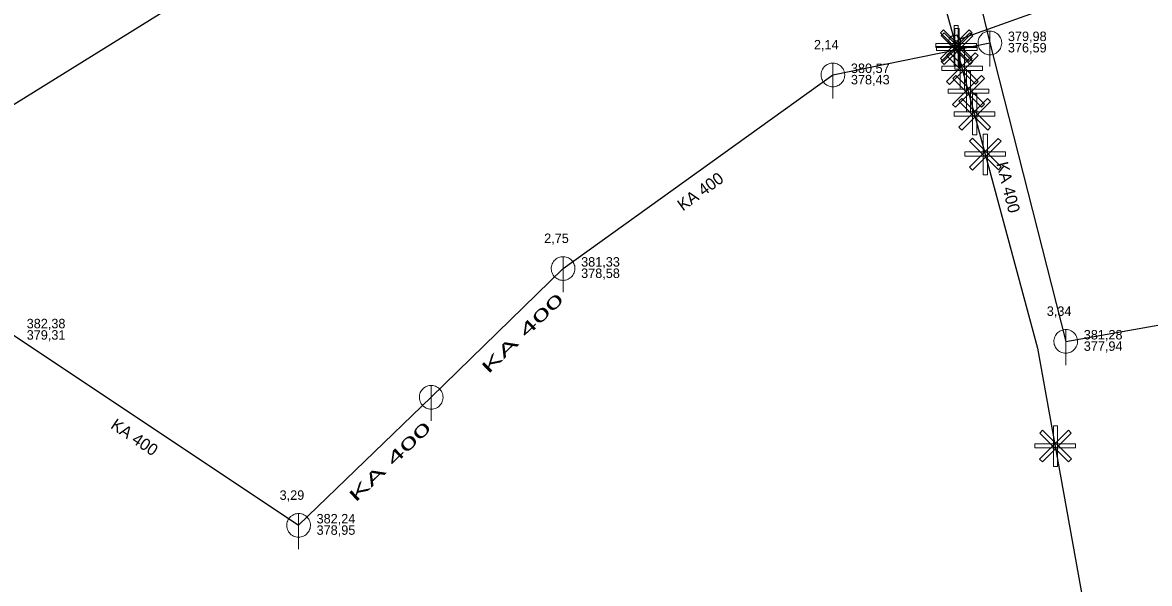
# Model space of a CAD drawing. Extents: x -809028 to -807737, y -990545 to -989489.
# Drawn here: x -807969.4 to -807874.2, y -990021.3 to -989973.9 of the extents above; entities that cross this region are included whole.
import ezdxf

# ---------------------------------------------------------------- set-up
doc = ezdxf.new("R2010")
doc.units = 0
doc.header["$LTSCALE"] = 0.32
for name, color, linetype, lineweight in [('1', 7, 'Continuous', 13), ('12', 7, 'Continuous', 13), ('14', 7, 'Continuous', 25), ('17', 7, 'Continuous', 25), ('22', 7, 'Continuous', 13), ('34', 7, 'Continuous', 13), ('47', 7, 'Continuous', 13)]:
    doc.layers.add(name, color=color, linetype=linetype, lineweight=lineweight)

msp = doc.modelspace()

# ---------------------------------------------------------------- linework, layer by layer
at = {"layer": '12'}
for points in [[(-807890.742, -989974.133), (-807890.392, -989974.133), (-807890.392, -989977.568), (-807890.742, -989977.568)], [(-807889.476, -989974.497), (-807889.228, -989974.745), (-807891.657, -989977.174), (-807891.904, -989976.926)], [(-807891.895, -989974.736), (-807891.648, -989974.488), (-807889.219, -989976.917), (-807889.466, -989977.165)], [(-807889.409, -989974.747), (-807889.161, -989974.995), (-807891.59, -989977.424), (-807891.837, -989977.176)], [(-807891.828, -989974.986), (-807891.581, -989974.738), (-807889.152, -989977.167), (-807889.399, -989977.415)], [(-807890.675, -989974.383), (-807890.325, -989974.383), (-807890.325, -989977.818), (-807890.675, -989977.818)], [(-807888.858, -989975.642), (-807888.858, -989975.992), (-807892.293, -989975.992), (-807892.293, -989975.642)], [(-807888.791, -989975.892), (-807888.791, -989976.242), (-807892.226, -989976.242), (-807892.226, -989975.892)], [(-807888.956, -989976.429), (-807888.708, -989976.677), (-807891.137, -989979.106), (-807891.384, -989978.858)], [(-807891.375, -989976.668), (-807891.129, -989976.42), (-807888.7, -989978.849), (-807888.946, -989979.097)], [(-807890.223, -989976.065), (-807889.872, -989976.065), (-807889.872, -989979.5), (-807890.223, -989979.5)], [(-807888.338, -989977.574), (-807888.338, -989977.924), (-807891.774, -989977.924), (-807891.774, -989977.574)], [(-807888.437, -989978.361), (-807888.189, -989978.609), (-807890.618, -989981.038), (-807890.865, -989980.79)], [(-807890.856, -989978.6), (-807890.609, -989978.352), (-807888.18, -989980.781), (-807888.427, -989981.029)], [(-807889.703, -989977.997), (-807889.353, -989977.997), (-807889.353, -989981.432), (-807889.703, -989981.432)], [(-807887.819, -989979.506), (-807887.819, -989979.856), (-807891.254, -989979.856), (-807891.254, -989979.506)], [(-807887.917, -989980.291), (-807887.669, -989980.539), (-807890.098, -989982.968), (-807890.345, -989982.72)], [(-807890.336, -989980.53), (-807890.089, -989980.282), (-807887.66, -989982.711), (-807887.907, -989982.959)], [(-807889.183, -989979.927), (-807888.833, -989979.927), (-807888.833, -989983.362), (-807889.183, -989983.362)], [(-807887.299, -989981.436), (-807887.299, -989981.786), (-807890.734, -989981.786), (-807890.734, -989981.436)], [(-807887.012, -989983.661), (-807886.764, -989983.909), (-807889.193, -989986.338), (-807889.44, -989986.09)], [(-807889.431, -989983.9), (-807889.184, -989983.652), (-807886.755, -989986.081), (-807887.002, -989986.329)], [(-807888.278, -989983.297), (-807887.928, -989983.297), (-807887.928, -989986.732), (-807888.278, -989986.732)], [(-807886.394, -989984.806), (-807886.394, -989985.156), (-807889.829, -989985.156), (-807889.829, -989984.806)], [(-807881.096, -990008.32), (-807880.848, -990008.568), (-807883.277, -990010.997), (-807883.524, -990010.749)], [(-807883.515, -990008.559), (-807883.268, -990008.311), (-807880.839, -990010.74), (-807881.086, -990010.988)], [(-807882.362, -990007.956), (-807882.012, -990007.956), (-807882.012, -990011.391), (-807882.362, -990011.391)], [(-807880.478, -990009.465), (-807880.478, -990009.815), (-807883.913, -990009.815), (-807883.913, -990009.465)]]:
    msp.add_lwpolyline(points, close=True, dxfattribs=at)
at = {"layer": '14'}
for p, q in [((-807895.714, -989942.814), (-807887.723, -989975.604)), ((-807900.979, -989978.303), (-807887.723, -989975.604)), ((-807887.723, -989975.604), (-807881.316, -990000.809)), ((-807881.316, -990000.809), (-807846.638, -989994.72)), ((-807970.798, -989999.868), (-807946.099, -990016.348))]:
    msp.add_line(p, q, dxfattribs=at)
at = {"layer": '14', "lineweight": 13}
for p, q in [((-807890.361, -989975.353), (-807890.69, -989975.466)), ((-807890.69, -989975.466), (-807890.584, -989975.818))]:
    msp.add_line(p, q, dxfattribs=at)
at = {"layer": '14'}
msp.add_lwpolyline([(-807946.099, -990016.348), (-807934.897, -990005.534), (-807923.76, -989994.656), (-807900.979, -989978.303)], dxfattribs=at)
at = {"layer": '17'}
for points in [[(-807890.69, -989975.466), (-807891.197, -989973.625), (-807894.291, -989962.142), (-807895.239, -989958.565), (-807898.383, -989947.041), (-807898.839, -989945.348)], [(-807862.291, -989965.17), (-807871.427, -989968.552), (-807890.361, -989975.353)], [(-807956.229, -989972.189), (-807990.103, -989993.177), (-808009.471, -989995.802), (-808011.239, -989996.245)], [(-807890.584, -989975.818), (-807887.359, -989987.813), (-807883.691, -990001.375), (-807875.358, -990047.71)]]:
    msp.add_lwpolyline(points, dxfattribs=at)
at = {"layer": '22'}
for p, q in [((-807887.723, -989977.604), (-807887.722, -989974.604)), ((-807900.979, -989980.303), (-807900.978, -989977.303)), ((-807923.76, -989996.656), (-807923.759, -989993.656)), ((-807881.316, -990002.809), (-807881.315, -989999.809)), ((-807934.897, -990007.534), (-807934.896, -990004.534)), ((-807946.099, -990018.348), (-807946.098, -990015.348))]:
    msp.add_line(p, q, dxfattribs=at)
for points in [[(-807886.723, -989975.604), (-807886.728, -989975.495), (-807886.746, -989975.387), (-807886.776, -989975.281), (-807886.816, -989975.18), (-807886.868, -989975.083), (-807886.93, -989974.993), (-807887.002, -989974.91), (-807887.082, -989974.836), (-807887.17, -989974.77), (-807887.264, -989974.715), (-807887.364, -989974.67), (-807887.469, -989974.637), (-807887.576, -989974.615), (-807887.685, -989974.605), (-807887.795, -989974.607), (-807887.903, -989974.621), (-807888.01, -989974.646), (-807888.113, -989974.683), (-807888.211, -989974.732), (-807888.303, -989974.79), (-807888.389, -989974.859), (-807888.466, -989974.936), (-807888.535, -989975.022), (-807888.594, -989975.114), (-807888.642, -989975.212), (-807888.679, -989975.315), (-807888.705, -989975.422), (-807888.719, -989975.53), (-807888.722, -989975.64), (-807888.712, -989975.749), (-807888.691, -989975.856), (-807888.657, -989975.96), (-807888.613, -989976.06), (-807888.558, -989976.155), (-807888.492, -989976.243), (-807888.418, -989976.323), (-807888.335, -989976.395), (-807888.245, -989976.457), (-807888.149, -989976.509), (-807888.047, -989976.55), (-807887.942, -989976.58), (-807887.834, -989976.598), (-807887.724, -989976.604), (-807887.615, -989976.598), (-807887.507, -989976.58), (-807887.402, -989976.551), (-807887.3, -989976.51), (-807887.203, -989976.458), (-807887.113, -989976.396), (-807887.03, -989976.325), (-807886.955, -989976.245), (-807886.89, -989976.157), (-807886.834, -989976.063), (-807886.79, -989975.963), (-807886.756, -989975.859), (-807886.734, -989975.751), (-807886.724, -989975.642)], [(-807899.979, -989978.303), (-807899.984, -989978.194), (-807900.002, -989978.086), (-807900.032, -989977.98), (-807900.072, -989977.879), (-807900.124, -989977.782), (-807900.186, -989977.692), (-807900.258, -989977.609), (-807900.338, -989977.535), (-807900.426, -989977.469), (-807900.52, -989977.414), (-807900.62, -989977.369), (-807900.725, -989977.336), (-807900.832, -989977.314), (-807900.941, -989977.304), (-807901.051, -989977.306), (-807901.159, -989977.32), (-807901.266, -989977.345), (-807901.369, -989977.382), (-807901.467, -989977.431), (-807901.559, -989977.489), (-807901.645, -989977.558), (-807901.722, -989977.635), (-807901.791, -989977.721), (-807901.85, -989977.813), (-807901.898, -989977.911), (-807901.935, -989978.014), (-807901.961, -989978.121), (-807901.975, -989978.229), (-807901.978, -989978.339), (-807901.968, -989978.448), (-807901.947, -989978.555), (-807901.913, -989978.659), (-807901.869, -989978.759), (-807901.814, -989978.854), (-807901.748, -989978.942), (-807901.674, -989979.022), (-807901.591, -989979.094), (-807901.501, -989979.156), (-807901.405, -989979.208), (-807901.303, -989979.249), (-807901.198, -989979.279), (-807901.09, -989979.297), (-807900.98, -989979.303), (-807900.871, -989979.297), (-807900.763, -989979.279), (-807900.658, -989979.25), (-807900.556, -989979.209), (-807900.459, -989979.157), (-807900.369, -989979.095), (-807900.286, -989979.024), (-807900.211, -989978.944), (-807900.146, -989978.856), (-807900.09, -989978.762), (-807900.046, -989978.662), (-807900.012, -989978.558), (-807899.99, -989978.45), (-807899.98, -989978.341)], [(-807922.76, -989994.656), (-807922.765, -989994.547), (-807922.783, -989994.439), (-807922.813, -989994.333), (-807922.853, -989994.232), (-807922.905, -989994.135), (-807922.967, -989994.045), (-807923.039, -989993.962), (-807923.119, -989993.888), (-807923.207, -989993.822), (-807923.301, -989993.767), (-807923.401, -989993.722), (-807923.506, -989993.689), (-807923.613, -989993.667), (-807923.722, -989993.657), (-807923.832, -989993.659), (-807923.94, -989993.673), (-807924.047, -989993.698), (-807924.15, -989993.735), (-807924.248, -989993.784), (-807924.34, -989993.842), (-807924.426, -989993.911), (-807924.503, -989993.988), (-807924.572, -989994.074), (-807924.631, -989994.166), (-807924.679, -989994.264), (-807924.716, -989994.367), (-807924.742, -989994.474), (-807924.756, -989994.582), (-807924.759, -989994.692), (-807924.749, -989994.801), (-807924.728, -989994.908), (-807924.694, -989995.012), (-807924.65, -989995.112), (-807924.595, -989995.207), (-807924.529, -989995.295), (-807924.455, -989995.375), (-807924.372, -989995.447), (-807924.282, -989995.509), (-807924.186, -989995.561), (-807924.084, -989995.602), (-807923.979, -989995.632), (-807923.871, -989995.65), (-807923.761, -989995.656), (-807923.652, -989995.65), (-807923.544, -989995.632), (-807923.439, -989995.603), (-807923.337, -989995.562), (-807923.24, -989995.51), (-807923.15, -989995.448), (-807923.067, -989995.377), (-807922.992, -989995.297), (-807922.927, -989995.209), (-807922.871, -989995.115), (-807922.827, -989995.015), (-807922.793, -989994.911), (-807922.771, -989994.803), (-807922.761, -989994.694)], [(-807880.316, -990000.809), (-807880.321, -990000.7), (-807880.339, -990000.592), (-807880.369, -990000.486), (-807880.409, -990000.385), (-807880.461, -990000.288), (-807880.523, -990000.198), (-807880.595, -990000.115), (-807880.675, -990000.041), (-807880.763, -989999.975), (-807880.857, -989999.92), (-807880.957, -989999.875), (-807881.062, -989999.842), (-807881.169, -989999.82), (-807881.278, -989999.81), (-807881.388, -989999.812), (-807881.496, -989999.826), (-807881.603, -989999.851), (-807881.706, -989999.888), (-807881.804, -989999.937), (-807881.896, -989999.995), (-807881.982, -990000.064), (-807882.059, -990000.141), (-807882.128, -990000.227), (-807882.187, -990000.319), (-807882.235, -990000.417), (-807882.272, -990000.52), (-807882.298, -990000.627), (-807882.312, -990000.735), (-807882.315, -990000.845), (-807882.305, -990000.954), (-807882.284, -990001.061), (-807882.25, -990001.165), (-807882.206, -990001.265), (-807882.151, -990001.36), (-807882.085, -990001.448), (-807882.011, -990001.528), (-807881.928, -990001.6), (-807881.838, -990001.662), (-807881.742, -990001.714), (-807881.64, -990001.755), (-807881.535, -990001.785), (-807881.427, -990001.803), (-807881.317, -990001.809), (-807881.208, -990001.803), (-807881.1, -990001.785), (-807880.995, -990001.756), (-807880.893, -990001.715), (-807880.796, -990001.663), (-807880.706, -990001.601), (-807880.623, -990001.53), (-807880.548, -990001.45), (-807880.483, -990001.362), (-807880.427, -990001.268), (-807880.383, -990001.168), (-807880.349, -990001.064), (-807880.327, -990000.956), (-807880.317, -990000.847)], [(-807933.897, -990005.534), (-807933.902, -990005.425), (-807933.92, -990005.317), (-807933.95, -990005.211), (-807933.99, -990005.11), (-807934.042, -990005.013), (-807934.104, -990004.923), (-807934.176, -990004.84), (-807934.256, -990004.766), (-807934.344, -990004.7), (-807934.438, -990004.645), (-807934.538, -990004.6), (-807934.643, -990004.567), (-807934.75, -990004.545), (-807934.859, -990004.535), (-807934.969, -990004.537), (-807935.077, -990004.551), (-807935.184, -990004.576), (-807935.287, -990004.613), (-807935.385, -990004.662), (-807935.477, -990004.72), (-807935.563, -990004.789), (-807935.64, -990004.866), (-807935.709, -990004.952), (-807935.768, -990005.044), (-807935.816, -990005.142), (-807935.853, -990005.245), (-807935.879, -990005.352), (-807935.893, -990005.46), (-807935.896, -990005.57), (-807935.886, -990005.679), (-807935.865, -990005.786), (-807935.831, -990005.89), (-807935.787, -990005.99), (-807935.732, -990006.085), (-807935.666, -990006.173), (-807935.592, -990006.253), (-807935.509, -990006.325), (-807935.419, -990006.387), (-807935.323, -990006.439), (-807935.221, -990006.48), (-807935.116, -990006.51), (-807935.008, -990006.528), (-807934.898, -990006.534), (-807934.789, -990006.528), (-807934.681, -990006.51), (-807934.576, -990006.481), (-807934.474, -990006.44), (-807934.377, -990006.388), (-807934.287, -990006.326), (-807934.204, -990006.255), (-807934.129, -990006.175), (-807934.064, -990006.087), (-807934.008, -990005.993), (-807933.964, -990005.893), (-807933.93, -990005.789), (-807933.908, -990005.681), (-807933.898, -990005.572)], [(-807945.099, -990016.348), (-807945.104, -990016.239), (-807945.122, -990016.131), (-807945.152, -990016.025), (-807945.192, -990015.924), (-807945.244, -990015.827), (-807945.306, -990015.737), (-807945.378, -990015.654), (-807945.458, -990015.58), (-807945.546, -990015.514), (-807945.64, -990015.459), (-807945.74, -990015.414), (-807945.845, -990015.381), (-807945.952, -990015.359), (-807946.061, -990015.349), (-807946.171, -990015.351), (-807946.279, -990015.365), (-807946.386, -990015.39), (-807946.489, -990015.427), (-807946.587, -990015.476), (-807946.679, -990015.534), (-807946.765, -990015.603), (-807946.842, -990015.68), (-807946.911, -990015.766), (-807946.97, -990015.858), (-807947.018, -990015.956), (-807947.055, -990016.059), (-807947.081, -990016.166), (-807947.095, -990016.274), (-807947.098, -990016.384), (-807947.088, -990016.493), (-807947.067, -990016.6), (-807947.033, -990016.704), (-807946.989, -990016.804), (-807946.934, -990016.899), (-807946.868, -990016.987), (-807946.794, -990017.067), (-807946.711, -990017.139), (-807946.621, -990017.201), (-807946.525, -990017.253), (-807946.423, -990017.294), (-807946.318, -990017.324), (-807946.21, -990017.342), (-807946.1, -990017.348), (-807945.991, -990017.342), (-807945.883, -990017.324), (-807945.778, -990017.295), (-807945.676, -990017.254), (-807945.579, -990017.202), (-807945.489, -990017.14), (-807945.406, -990017.069), (-807945.331, -990016.989), (-807945.266, -990016.901), (-807945.21, -990016.807), (-807945.166, -990016.707), (-807945.132, -990016.603), (-807945.11, -990016.495), (-807945.1, -990016.386)]]:
    msp.add_lwpolyline(points, close=True, dxfattribs=at)
at = {"layer": '34'}
for p, q in [((-807890.516, -989974.877), (-807890.206, -989975.828)), ((-807890.108, -989975.662), (-807891.059, -989975.972))]:
    msp.add_line(p, q, dxfattribs=at)
at = {"layer": '47'}
for points in [[(-807890.534, -989975.941), (-807890.486, -989975.922), (-807890.439, -989975.898), (-807890.396, -989975.869), (-807890.355, -989975.837), (-807890.317, -989975.799), (-807890.285, -989975.758), (-807890.257, -989975.714), (-807890.233, -989975.668), (-807890.214, -989975.62), (-807890.2, -989975.569), (-807890.192, -989975.517), (-807890.19, -989975.464), (-807890.192, -989975.413), (-807890.201, -989975.361), (-807890.214, -989975.31), (-807890.233, -989975.262), (-807890.257, -989975.215), (-807890.286, -989975.171), (-807890.318, -989975.131), (-807890.356, -989975.093), (-807890.397, -989975.061), (-807890.441, -989975.032), (-807890.487, -989975.008), (-807890.536, -989974.989), (-807890.586, -989974.976), (-807890.638, -989974.968), (-807890.691, -989974.965), (-807890.742, -989974.968), (-807890.794, -989974.977), (-807890.845, -989974.99), (-807890.893, -989975.009), (-807890.94, -989975.033), (-807890.985, -989975.061), (-807891.024, -989975.094), (-807891.062, -989975.132), (-807891.095, -989975.172), (-807891.123, -989975.216), (-807891.147, -989975.263), (-807891.166, -989975.312), (-807891.179, -989975.362), (-807891.187, -989975.414), (-807891.19, -989975.466), (-807891.187, -989975.518), (-807891.178, -989975.57), (-807891.165, -989975.621), (-807891.146, -989975.669), (-807891.122, -989975.716), (-807891.094, -989975.76), (-807891.061, -989975.8), (-807891.023, -989975.838), (-807890.983, -989975.871), (-807890.939, -989975.898), (-807890.893, -989975.922), (-807890.844, -989975.941), (-807890.793, -989975.955), (-807890.741, -989975.963), (-807890.689, -989975.965), (-807890.637, -989975.963), (-807890.585, -989975.954)], [(-807890.664, -989975.543), (-807890.655, -989975.541), (-807890.649, -989975.536), (-807890.642, -989975.532), (-807890.635, -989975.527), (-807890.628, -989975.52), (-807890.623, -989975.513), (-807890.618, -989975.506), (-807890.614, -989975.499), (-807890.612, -989975.491), (-807890.609, -989975.482), (-807890.608, -989975.474), (-807890.608, -989975.465), (-807890.608, -989975.457), (-807890.609, -989975.449), (-807890.612, -989975.44), (-807890.614, -989975.431), (-807890.619, -989975.425), (-807890.623, -989975.418), (-807890.628, -989975.411), (-807890.635, -989975.404), (-807890.642, -989975.399), (-807890.649, -989975.394), (-807890.656, -989975.39), (-807890.665, -989975.387), (-807890.673, -989975.385), (-807890.681, -989975.384), (-807890.69, -989975.384), (-807890.698, -989975.384), (-807890.706, -989975.385), (-807890.715, -989975.388), (-807890.724, -989975.39), (-807890.73, -989975.395), (-807890.737, -989975.399), (-807890.744, -989975.404), (-807890.751, -989975.411), (-807890.756, -989975.417), (-807890.761, -989975.425), (-807890.765, -989975.432), (-807890.768, -989975.441), (-807890.77, -989975.449), (-807890.771, -989975.457), (-807890.771, -989975.466), (-807890.771, -989975.474), (-807890.77, -989975.482), (-807890.767, -989975.491), (-807890.765, -989975.5), (-807890.76, -989975.506), (-807890.756, -989975.513), (-807890.751, -989975.52), (-807890.744, -989975.527), (-807890.738, -989975.532), (-807890.73, -989975.537), (-807890.723, -989975.541), (-807890.715, -989975.543), (-807890.706, -989975.546), (-807890.698, -989975.547), (-807890.689, -989975.547), (-807890.681, -989975.547), (-807890.673, -989975.546)]]:
    msp.add_lwpolyline(points, close=True, dxfattribs=at)

# ---------------------------------------------------------------- texts
at = {"layer": '1'}
for s, p in [('2,14', (-807902.579, -989976.15)), ('2,75', (-807925.36, -989992.503)), ('3,34', (-807882.916, -989998.657)), ('3,29', (-807947.699, -990014.196))]:
    msp.add_text(s, height=0.8, dxfattribs=at).set_placement(p)
for rotation, p in [(284, (-807887.182, -989985.788)), (36, (-807913.648, -989989.841)), (326, (-807962.045, -990008.093))]:
    msp.add_text('KA 400', height=1, rotation=rotation, dxfattribs=at).set_placement(p)
at = {"layer": '1', "width": 2.05}
for p in [(-807930.086, -990003.61), (-807941.278, -990014.453)]:
    msp.add_text('KA 400', height=1, rotation=44, dxfattribs=at).set_placement(p)
at = {"layer": '14'}
for s, p in [('379,98', (-807886.201, -989975.444)), ('376,59', (-807886.201, -989976.404)), ('380,57', (-807899.457, -989978.143)), ('378,43', (-807899.457, -989979.103)), ('381,33', (-807922.238, -989994.496)), ('378,58', (-807922.238, -989995.456)), ('382,38', (-807969.055, -989999.707)), ('381,28', (-807879.794, -990000.649)), ('379,31', (-807969.055, -990000.667)), ('377,94', (-807879.794, -990001.609)), ('382,24', (-807944.577, -990016.188)), ('378,95', (-807944.577, -990017.148))]:
    msp.add_text(s, height=0.8, dxfattribs=at).set_placement(p)

doc.saveas('drawing.dxf')
